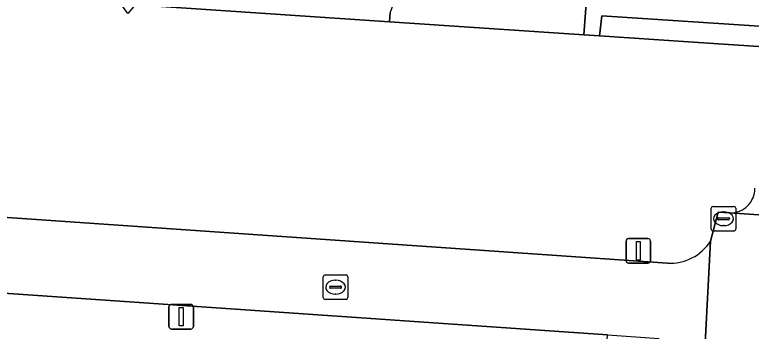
# Model space of a CAD drawing. Extents: x 161848 to 162726, y 385382 to 386521.
# Drawn here: x 161919.81 to 161949.74, y 385577.95 to 385590.82 of the extents above; entities that cross this region are included whole.
import ezdxf

# ---------------------------------------------------------------- set-up
doc = ezdxf.new("R2010")
doc.units = 0
for name, color, linetype in [('IMGEO_Fietspad_open', 7, 'Continuous'), ('IMGEO_Groenvoorziening', 7, 'Continuous'), ('IMGEO_Kolk', 7, 'Continuous'), ('IMGEO_Lichtmast', 7, 'Continuous'), ('IMGEO_Pand', 7, 'Continuous'), ('IMGEO_Pand_overbouw', 7, 'Continuous'), ('IMGEO_Parkeervlak_open', 7, 'Continuous'), ('IMGEO_Rijbaan_lokaal_open', 7, 'Continuous'), ('IMGEO_Rioolput', 7, 'Continuous'), ('IMGEO_Voetpad_open', 7, 'Continuous')]:
    doc.layers.add(name, color=color, linetype=linetype)

msp = doc.modelspace()

# ---------------------------------------------------------------- linework, layer by layer
at = {"layer": 'IMGEO_Fietspad_open'}
for points in [[(161946.327, 385580.724), (161918.723, 385582.63), (161899.518, 385583.984)], [(161947.765, 385575.649), (161948.085, 385581.619)], [(161898.755, 385580.924), (161908.162, 385580.274), (161943.897, 385577.803), (161945.997, 385577.661)]]:
    msp.add_lwpolyline(points, dxfattribs=at)
msp.add_arc((161946.438, 385582.679), 1.958, 266.7366, 327.2249, dxfattribs=at)
at = {"layer": 'IMGEO_Groenvoorziening'}
msp.add_lwpolyline([(161938.367, 385574.532), (161943.654, 385574.199), (161943.897, 385577.803), (161908.162, 385580.274), (161907.621, 385569.927), (161914.879, 385568.706), (161919.62, 385567.908), (161920.123, 385575.681), (161936.231, 385574.667), (161936.287, 385575.511), (161938.423, 385575.37)], close=True, dxfattribs=at)
at = {"layer": 'IMGEO_Kolk'}
for p, q in [((161948.107, 385582.103), (161948.107, 385582.955)), ((161948.182, 385583.029), (161949.034, 385583.029)), ((161948.595, 385582.809), (161948.62, 385582.809)), ((161949.108, 385582.955), (161949.108, 385582.103)), ((161948.366, 385582.523), (161948.366, 385582.535)), ((161948.804, 385582.486), (161948.406, 385582.486)), ((161948.409, 385582.572), (161948.807, 385582.572)), ((161948.85, 385582.535), (161948.85, 385582.523)), ((161948.618, 385582.249), (161948.593, 385582.249)), ((161949.034, 385582.029), (161948.182, 385582.029))]:
    msp.add_line(p, q, dxfattribs=at)
for points in [[(161948.107, 385582.103), (161948.107, 385582.955)], [(161948.182, 385583.029), (161949.034, 385583.029)], [(161949.108, 385582.955), (161949.108, 385582.103)], [(161949.034, 385582.029), (161948.182, 385582.029)]]:
    msp.add_lwpolyline(points, dxfattribs=at)
for centre, radius, start, end in [((161948.184, 385582.953), 0.0765, 91.552, 178.448), ((161948.184, 385582.953), 0.0765, 91.552, 178.448), ((161949.032, 385582.953), 0.0765, 1.552, 88.448), ((161949.032, 385582.953), 0.0765, 1.552, 88.448), ((161948.406, 385582.532), 0.0403, 85.8775, 175.7526), ((161948.403, 385582.522), 0.0366, 178.938, 274.7102), ((161948.807, 385582.529), 0.043, 264.8664, 352.4533), ((161948.811, 385582.534), 0.0386, 1.7309, 96.639), ((161948.184, 385582.105), 0.0765, 181.552, 268.448), ((161948.184, 385582.105), 0.0765, 181.552, 268.448), ((161949.032, 385582.105), 0.0765, 271.552, 358.448), ((161949.032, 385582.105), 0.0765, 271.552, 358.448)]:
    msp.add_arc(centre, radius, start, end, dxfattribs=at)
for centre, major_axis, ratio, start_param, end_param in [((161948.594, 385582.529), (-0.387, 0.002), 0.722429, 4.712389, 7.853982), ((161948.619, 385582.529), (-0.39, 0.002), 0.717154, 1.570796, 4.712389)]:
    msp.add_ellipse(centre, major_axis=major_axis, ratio=ratio, start_param=start_param, end_param=end_param, dxfattribs=at)
at = {"layer": 'IMGEO_Lichtmast'}
for p, q in [((161944.648, 385580.823), (161944.648, 385581.623)), ((161944.648, 385581.623), (161944.648, 385580.823)), ((161944.748, 385581.723), (161945.538, 385581.723)), ((161945.538, 385581.723), (161944.748, 385581.723)), ((161945.638, 385581.623), (161945.638, 385580.823)), ((161945.638, 385580.823), (161945.638, 385581.623)), ((161945.538, 385580.723), (161944.748, 385580.723)), ((161944.748, 385580.723), (161945.538, 385580.723)), ((161926.077, 385578.145), (161926.077, 385578.945)), ((161926.077, 385578.945), (161926.077, 385578.145)), ((161926.177, 385579.045), (161926.967, 385579.045)), ((161926.967, 385579.045), (161926.177, 385579.045)), ((161927.067, 385578.945), (161927.067, 385578.145)), ((161927.067, 385578.145), (161927.067, 385578.945)), ((161926.967, 385578.045), (161926.177, 385578.045)), ((161926.177, 385578.045), (161926.967, 385578.045))]:
    msp.add_line(p, q, dxfattribs=at)
for points in [[(161945.068, 385581.598), (161945.218, 385581.598), (161945.218, 385580.848), (161945.068, 385580.848), (161945.068, 385581.598)], [(161926.497, 385578.92), (161926.647, 385578.92), (161926.647, 385578.17), (161926.497, 385578.17), (161926.497, 385578.92)]]:
    msp.add_lwpolyline(points, dxfattribs=at)
for centre, start, end in [((161944.748, 385581.623), 90, 180), ((161944.748, 385581.623), 90, 180), ((161945.538, 385581.623), 0, 90), ((161945.538, 385581.623), 360, 90), ((161944.748, 385580.823), 180, 270), ((161944.748, 385580.823), 180, 270), ((161945.538, 385580.823), 270, 0), ((161945.538, 385580.823), 270, 0), ((161926.177, 385578.945), 90, 180), ((161926.177, 385578.945), 90, 180), ((161926.967, 385578.945), 0, 90), ((161926.967, 385578.945), 360, 90), ((161926.177, 385578.145), 180, 270), ((161926.177, 385578.145), 180, 270), ((161926.967, 385578.145), 270, 0), ((161926.967, 385578.145), 270, 0)]:
    msp.add_arc(centre, 0.1, start, end, dxfattribs=at)
at = {"layer": 'IMGEO_Pand'}
for points in [[(161924.751, 385591.23), (161935.035, 385590.531), (161935.065, 385590.919)], [(161943.024, 385591.264), (161942.935, 385590.005), (161943.573, 385589.967), (161943.669, 385590.774), (161995.082, 385587.403)]]:
    msp.add_lwpolyline(points, dxfattribs=at)
at = {"layer": 'IMGEO_Pand_overbouw'}
msp.add_lwpolyline([(161995.165, 385586.496), (161995.241, 385587.393), (161995.082, 385587.403), (161943.669, 385590.774), (161943.573, 385589.967), (161947.181, 385589.724), (161951.055, 385589.464), (161954.662, 385589.221), (161958.533, 385588.961), (161962.143, 385588.718), (161969.129, 385588.248), (161976.615, 385587.744), (161980.223, 385587.501), (161984.107, 385587.24), (161987.714, 385586.997), (161991.585, 385586.737), (161994.976, 385586.509)], close=True, dxfattribs=at)
at = {"layer": 'IMGEO_Parkeervlak_open'}
msp.add_lwpolyline([(161948.87, 385582.767), (161993.817, 385579.653)], dxfattribs=at)
msp.add_arc((161948.886, 385583.766), 0.999, 269.0696, 359.9627, dxfattribs=at)
at = {"layer": 'IMGEO_Rijbaan_lokaal_open'}
msp.add_lwpolyline([(161958.177, 385576.956), (161994.035, 385574.544), (161996.279, 385574.381), (161996.609, 385579.459), (161993.817, 385579.653), (161948.87, 385582.767), (161948.39, 385582.793), (161948.085, 385581.619), (161947.765, 385575.649), (161947.75, 385575.399), (161947.742, 385575.268), (161944.809, 385530.214)], dxfattribs=at)
at = {"layer": 'IMGEO_Rioolput'}
for p, q in [((161932.344, 385579.32), (161932.344, 385580.172)), ((161932.419, 385580.246), (161933.271, 385580.246)), ((161933.345, 385580.172), (161933.345, 385579.32)), ((161932.646, 385579.789), (161933.044, 385579.789)), ((161932.832, 385580.026), (161932.857, 385580.026)), ((161932.603, 385579.74), (161932.603, 385579.752)), ((161933.041, 385579.703), (161932.643, 385579.703)), ((161932.855, 385579.466), (161932.83, 385579.466)), ((161933.087, 385579.752), (161933.087, 385579.74)), ((161933.271, 385579.246), (161932.419, 385579.246))]:
    msp.add_line(p, q, dxfattribs=at)
for points in [[(161932.344, 385579.32), (161932.344, 385580.172)], [(161932.419, 385580.246), (161933.271, 385580.246)], [(161933.345, 385580.172), (161933.345, 385579.32)], [(161933.271, 385579.246), (161932.419, 385579.246)]]:
    msp.add_lwpolyline(points, dxfattribs=at)
for centre, radius, start, end in [((161932.421, 385580.17), 0.0765, 91.552, 178.448), ((161932.421, 385580.17), 0.0765, 91.552, 178.448), ((161933.269, 385580.17), 0.0765, 1.552, 88.448), ((161933.269, 385580.17), 0.0765, 1.552, 88.448), ((161932.643, 385579.749), 0.0403, 85.8775, 175.7526), ((161933.048, 385579.751), 0.0386, 1.7309, 96.639), ((161932.64, 385579.739), 0.0366, 178.938, 274.7102), ((161933.044, 385579.746), 0.043, 264.8664, 352.4533), ((161932.421, 385579.322), 0.0765, 181.552, 268.448), ((161932.421, 385579.322), 0.0765, 181.552, 268.448), ((161933.269, 385579.322), 0.0765, 271.552, 358.448), ((161933.269, 385579.322), 0.0765, 271.552, 358.448)]:
    msp.add_arc(centre, radius, start, end, dxfattribs=at)
for centre, major_axis, ratio, start_param, end_param in [((161932.831, 385579.746), (-0.387, 0.002), 0.722429, 4.712389, 7.853982), ((161932.856, 385579.746), (-0.39, 0.002), 0.717154, 1.570796, 4.712389)]:
    msp.add_ellipse(centre, major_axis=major_axis, ratio=ratio, start_param=start_param, end_param=end_param, dxfattribs=at)
at = {"layer": 'IMGEO_Voetpad_open'}
for points in [[(161899.522, 385612.849), (161917.898, 385611.574), (161918.895, 385611.505), (161917.983, 385598.016), (161917.303, 385587.947), (161917.279, 385587.592), (161919.077, 385587.464), (161918.723, 385582.63), (161946.327, 385580.724)], [(161951.055, 385589.464), (161947.181, 385589.724), (161943.573, 385589.967), (161942.935, 385590.005), (161935.035, 385590.531), (161924.751, 385591.23), (161924.647, 385591.163), (161924.41, 385590.872), (161922.498, 385593.537), (161921.459, 385596.277), (161921.279, 385599.325), (161921.896, 385602.224), (161923.315, 385604.878), (161925.461, 385607.124), (161925.813, 385606.706), (161936.09, 385606.006), (161943.769, 385605.434), (161943.613, 385603.741), (161949.093, 385603.529), (161949.231, 385603.507), (161953.918, 385602.768)], [(161948.085, 385581.619), (161948.39, 385582.793), (161948.87, 385582.767)]]:
    msp.add_lwpolyline(points, dxfattribs=at)
for points in [[(161942.935, 385590.005), (161943.024, 385591.264), (161936.008, 385593.628), (161935.065, 385590.919), (161935.035, 385590.531)], [(161994.976, 385586.509), (161995.165, 385586.496), (161995.241, 385587.393), (161995.082, 385587.403), (161943.669, 385590.774), (161943.573, 385589.967), (161947.181, 385589.724), (161951.055, 385589.464), (161954.662, 385589.221), (161958.533, 385588.961), (161962.143, 385588.718), (161969.129, 385588.248), (161976.615, 385587.744), (161980.223, 385587.501), (161984.107, 385587.24), (161987.714, 385586.997), (161991.585, 385586.737)]]:
    msp.add_lwpolyline(points, close=True, dxfattribs=at)
for centre, radius, start, end in [((161948.886, 385583.766), 0.999, 269.0696, 359.9627), ((161946.438, 385582.679), 1.958, 266.7366, 327.2249)]:
    msp.add_arc(centre, radius, start, end, dxfattribs=at)

doc.saveas('drawing.dxf')
